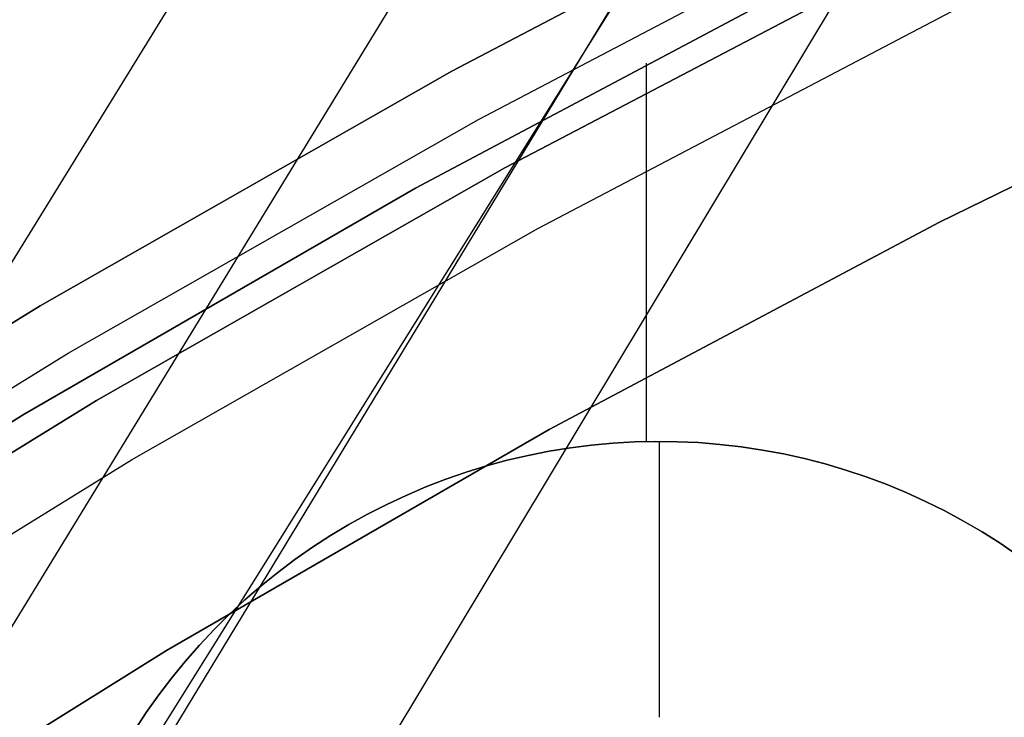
# Model space of a CAD drawing. Header units: millimetres. Extents: x 8926 to 10090, y -5004 to -3986.
# Tile 259 of 272: x 9456 to 9463, y -4271 to -4266. Entities that reach past the tile are written whole.
import ezdxf

# ---------------------------------------------------------------- set-up
doc = ezdxf.new("R2010")
doc.units = ezdxf.units.MM
doc.layers.add('1', color=7, linetype='Continuous')
doc.layers.add('BLANCO METALICO', color=7, linetype='Continuous', true_color=0xededed)

msp = doc.modelspace()

# ---------------------------------------------------------------- linework, layer by layer
at = {"layer": '1', "color": 29, "true_color": 0x4d342b}
for p, q in [((9399.6559, -4358.7969, 59.5522), (9461.2095, -4258.9223, 59.3311)), ((9462.367, -4259.5951, 59.4494), (9401.1851, -4359.6992, 59.5608)), ((9401.4488, -4359.8548, 65.6568), (9463.6077, -4260.3162, 65.6568)), ((9463.5275, -4260.2696, 59.5284), (9442.2899, -4295.3085, 59.5416)), ((9464.6898, -4260.9452, 59.5679), (9447.0345, -4290.3174, 59.5679))]:
    msp.add_line(p, q, dxfattribs=at)
at = {"layer": 'BLANCO METALICO'}
for p, q in [((9459.0512, -4266.2137, 223.5324), (9462.0927, -4264.6174, 223.5324)), ((9462.0927, -4264.6174, 221.9163), (9459.0512, -4266.2137, 221.9163)), ((9462.0927, -4264.6174, 220.4163), (9459.0512, -4266.2137, 220.4163)), ((9459.0512, -4266.2137, 222.7243), (9462.0927, -4264.6174, 222.7243)), ((9459.0512, -4266.2137, 221.1663), (9462.0927, -4264.6174, 221.1663)), ((9459.2432, -4266.5646, 223.5324), (9462.2724, -4264.9748, 223.5324)), ((9462.4522, -4265.3321, 223.5324), (9459.4352, -4266.9155, 223.5324)), ((9459.4352, -4266.9155, 221.9163), (9462.4522, -4265.3321, 221.9163)), ((9462.4522, -4265.3321, 222.7243), (9459.4352, -4266.9155, 222.7243)), ((9459.4352, -4266.9155, 220.4163), (9462.4522, -4265.3321, 220.4163)), ((9461.6776, -4265.5255, 239.5324), (9458.7872, -4267.0624, 239.5324)), ((9458.7872, -4267.0624, 242.0324), (9461.6776, -4265.5255, 242.0324)), ((9461.6776, -4265.5255, 240.7824), (9458.7872, -4267.0624, 240.7824)), ((9461.6776, -4265.5255, 236.5324), (9458.7873, -4267.0624, 236.5324)), ((9458.7873, -4267.0624, 238.0324), (9461.6776, -4265.5255, 238.0324)), ((9459.6752, -4267.3542, 219.1163), (9462.6769, -4265.7788, 219.1163)), ((9459.6752, -4267.3542, 219.9163), (9462.6769, -4265.7788, 219.9163)), ((9462.5857, -4267.3074, 239.5324), (9465.4653, -4265.9027, 239.5324)), ((9465.4653, -4265.9027, 242.0324), (9462.5857, -4267.3074, 242.0324)), ((9462.5857, -4267.3074, 240.7824), (9465.4653, -4265.9027, 240.7824)), ((9460.4628, -4268.4244, 242.0324), (9460.4628, -4266.1557, 242.0324)), ((9460.4628, -4268.8989, 236.5324), (9460.4628, -4266.1557, 236.5324)), ((9456.0667, -4267.914, 223.5324), (9459.0512, -4266.2137, 223.5324)), ((9459.0512, -4266.2137, 221.9163), (9456.0667, -4267.914, 221.9163)), ((9459.0512, -4266.2137, 220.4163), (9456.0667, -4267.914, 220.4163)), ((9456.0667, -4267.914, 222.7243), (9459.0512, -4266.2137, 222.7243)), ((9456.0667, -4267.914, 221.1663), (9459.0512, -4266.2137, 221.1663)), ((9456.2707, -4268.2581, 223.5324), (9459.2432, -4266.5646, 223.5324)), ((9459.4352, -4266.9155, 223.5324), (9456.4747, -4268.6021, 223.5324)), ((9456.4747, -4268.6021, 221.9163), (9459.4352, -4266.9155, 221.9163)), ((9459.4352, -4266.9155, 222.7243), (9456.4747, -4268.6021, 222.7243)), ((9456.4747, -4268.6021, 220.4163), (9459.4352, -4266.9155, 220.4163)), ((9458.7872, -4267.0624, 239.5324), (9455.9522, -4268.6993, 239.5324)), ((9455.9522, -4268.6993, 242.0324), (9458.7872, -4267.0624, 242.0324)), ((9458.7873, -4267.0624, 236.5324), (9455.9522, -4268.6993, 236.5324)), ((9458.7872, -4267.0624, 240.7824), (9455.9522, -4268.6993, 240.7824)), ((9455.9522, -4268.6993, 238.0324), (9458.7873, -4267.0624, 238.0324)), ((9459.7569, -4268.8117, 239.5324), (9462.5857, -4267.3074, 239.5324)), ((9462.5857, -4267.3074, 242.0324), (9459.7569, -4268.8117, 242.0324)), ((9459.7569, -4268.8117, 240.7824), (9462.5857, -4267.3074, 240.7824)), ((9456.7296, -4269.0323, 219.1163), (9459.6752, -4267.3542, 219.1163)), ((9456.7296, -4269.0323, 219.9163), (9459.6752, -4267.3542, 219.9163)), ((9457.3626, -4267.8685, 239.5324), (9457.3626, -4267.8685, 242.0324)), ((9457.3626, -4267.8685, 236.5324), (9457.3626, -4267.8685, 239.5324)), ((9453.1427, -4269.7163, 223.5324), (9456.0667, -4267.914, 223.5324)), ((9456.0667, -4267.914, 221.9163), (9453.1427, -4269.7163, 221.9163)), ((9456.0667, -4267.914, 220.4163), (9453.1427, -4269.7163, 220.4163)), ((9453.1427, -4269.7163, 222.7243), (9456.0667, -4267.914, 222.7243)), ((9453.1427, -4269.7163, 221.1663), (9456.0667, -4267.914, 221.1663)), ((9453.3584, -4270.0531, 223.5324), (9456.2707, -4268.2581, 223.5324)), ((9456.4747, -4268.6021, 223.5324), (9453.5741, -4270.3899, 223.5324)), ((9453.5741, -4270.3899, 221.9163), (9456.4747, -4268.6021, 221.9163)), ((9456.4747, -4268.6021, 222.7243), (9453.5741, -4270.3899, 222.7243)), ((9453.5741, -4270.3899, 220.4163), (9456.4747, -4268.6021, 220.4163)), ((9455.9522, -4268.6993, 239.5324), (9453.1759, -4270.4339, 239.5324)), ((9453.1759, -4270.4339, 242.0324), (9455.9522, -4268.6993, 242.0324)), ((9455.9522, -4268.6993, 236.5324), (9453.1759, -4270.4339, 236.5324)), ((9455.9522, -4268.6993, 240.7824), (9453.1759, -4270.4339, 240.7824)), ((9453.1759, -4270.4339, 238.0324), (9455.9522, -4268.6993, 238.0324)), ((9456.9822, -4270.4136, 239.5324), (9459.7569, -4268.8117, 239.5324)), ((9459.7569, -4268.8117, 242.0324), (9456.9822, -4270.4136, 242.0324)), ((9456.9822, -4270.4136, 240.7824), (9459.7569, -4268.8117, 240.7824)), ((9459.91, -4268.9444, 236.5324), (9459.7566, -4268.9693, 236.5324)), ((9459.91, -4268.9444, 226.5324), (9459.7566, -4268.9693, 226.5324)), ((9459.7566, -4268.9693, 231.5324), (9459.91, -4268.9444, 231.5324)), ((9460.0641, -4268.9248, 236.5324), (9459.91, -4268.9444, 236.5324)), ((9460.0641, -4268.9248, 226.5324), (9459.91, -4268.9444, 226.5324)), ((9459.91, -4268.9444, 231.5324), (9460.0641, -4268.9248, 231.5324)), ((9460.2187, -4268.9105, 236.5324), (9460.0641, -4268.9248, 236.5324)), ((9460.2187, -4268.9105, 226.5324), (9460.0641, -4268.9248, 226.5324)), ((9460.0641, -4268.9248, 231.5324), (9460.2187, -4268.9105, 231.5324)), ((9460.3738, -4268.9016, 236.5324), (9460.2187, -4268.9105, 236.5324)), ((9460.3738, -4268.9016, 226.5324), (9460.2187, -4268.9105, 226.5324)), ((9460.2187, -4268.9105, 231.5324), (9460.3738, -4268.9016, 231.5324)), ((9460.5291, -4268.898, 236.5324), (9460.3738, -4268.9016, 236.5324)), ((9460.5291, -4268.898, 226.5324), (9460.3738, -4268.9016, 226.5324)), ((9460.3738, -4268.9016, 231.5324), (9460.5291, -4268.898, 231.5324)), ((9460.6845, -4268.8998, 236.5324), (9460.5291, -4268.898, 236.5324)), ((9460.6845, -4268.8998, 226.5324), (9460.5291, -4268.898, 226.5324)), ((9460.5291, -4268.898, 231.5324), (9460.6845, -4268.8998, 231.5324)), ((9460.555, -4270.898, 226.5324), (9460.555, -4268.898, 226.5324)), ((9460.8397, -4268.907, 236.5324), (9460.6845, -4268.8998, 236.5324)), ((9460.8397, -4268.907, 226.5324), (9460.6845, -4268.8998, 226.5324)), ((9460.6845, -4268.8998, 231.5324), (9460.8397, -4268.907, 231.5324)), ((9460.9945, -4268.9195, 236.5324), (9460.8397, -4268.907, 236.5324)), ((9460.9945, -4268.9195, 226.5324), (9460.8397, -4268.907, 226.5324)), ((9460.8397, -4268.907, 231.5324), (9460.9945, -4268.9195, 231.5324)), ((9461.1488, -4268.9373, 236.5324), (9460.9945, -4268.9195, 236.5324)), ((9461.1488, -4268.9373, 226.5324), (9460.9945, -4268.9195, 226.5324)), ((9460.9945, -4268.9195, 231.5324), (9461.1488, -4268.9373, 231.5324)), ((9461.3024, -4268.9605, 236.5324), (9461.1488, -4268.9373, 236.5324)), ((9461.3024, -4268.9605, 226.5324), (9461.1488, -4268.9373, 226.5324)), ((9461.1488, -4268.9373, 231.5324), (9461.3024, -4268.9605, 231.5324)), ((9459.6042, -4268.9995, 236.5324), (9459.453, -4269.035, 236.5324)), ((9459.6042, -4268.9995, 226.5324), (9459.453, -4269.035, 226.5324)), ((9459.453, -4269.035, 231.5324), (9459.6042, -4268.9995, 231.5324)), ((9459.7566, -4268.9693, 236.5324), (9459.6042, -4268.9995, 236.5324)), ((9459.7566, -4268.9693, 226.5324), (9459.6042, -4268.9995, 226.5324)), ((9459.6042, -4268.9995, 231.5324), (9459.7566, -4268.9693, 231.5324)), ((9461.4551, -4268.9889, 236.5324), (9461.3024, -4268.9605, 236.5324)), ((9461.4551, -4268.9889, 226.5324), (9461.3024, -4268.9605, 226.5324)), ((9461.3024, -4268.9605, 231.5324), (9461.4551, -4268.9889, 231.5324)), ((9461.6068, -4269.0226, 236.5324), (9461.4551, -4268.9889, 236.5324)), ((9461.6068, -4269.0226, 226.5324), (9461.4551, -4268.9889, 226.5324)), ((9461.4551, -4268.9889, 231.5324), (9461.6068, -4269.0226, 231.5324)), ((9461.7572, -4269.0615, 236.5324), (9461.6068, -4269.0226, 236.5324)), ((9461.7572, -4269.0615, 226.5324), (9461.6068, -4269.0226, 226.5324)), ((9461.6068, -4269.0226, 231.5324), (9461.7572, -4269.0615, 231.5324)), ((9453.8438, -4270.811, 219.1163), (9456.7296, -4269.0323, 219.1163)), ((9453.8438, -4270.811, 219.9163), (9456.7296, -4269.0323, 219.9163)), ((9459.303, -4269.0756, 236.5324), (9459.1546, -4269.1214, 236.5324)), ((9459.303, -4269.0756, 226.5324), (9459.1546, -4269.1214, 226.5324)), ((9459.1546, -4269.1214, 231.5324), (9459.303, -4269.0756, 231.5324)), ((9459.453, -4269.035, 236.5324), (9459.303, -4269.0756, 236.5324)), ((9459.453, -4269.035, 226.5324), (9459.303, -4269.0756, 226.5324)), ((9459.303, -4269.0756, 231.5324), (9459.453, -4269.035, 231.5324)), ((9461.9061, -4269.1056, 236.5324), (9461.7572, -4269.0615, 236.5324)), ((9461.9061, -4269.1056, 226.5324), (9461.7572, -4269.0615, 226.5324)), ((9461.7572, -4269.0615, 231.5324), (9461.9061, -4269.1056, 231.5324)), ((9459.1546, -4269.1214, 236.5324), (9459.0078, -4269.1723, 236.5324)), ((9459.1546, -4269.1214, 226.5324), (9459.0078, -4269.1723, 226.5324)), ((9459.0078, -4269.1723, 231.5324), (9459.1546, -4269.1214, 231.5324)), ((9462.0535, -4269.1548, 236.5324), (9461.9061, -4269.1056, 236.5324)), ((9462.0535, -4269.1548, 226.5324), (9461.9061, -4269.1056, 226.5324)), ((9461.9061, -4269.1056, 231.5324), (9462.0535, -4269.1548, 231.5324)), ((9462.1991, -4269.209, 236.5324), (9462.0535, -4269.1548, 236.5324)), ((9462.1991, -4269.209, 226.5324), (9462.0535, -4269.1548, 226.5324)), ((9462.0535, -4269.1548, 231.5324), (9462.1991, -4269.209, 231.5324)), ((9458.8629, -4269.2282, 236.5324), (9458.72, -4269.2891, 236.5324)), ((9458.8629, -4269.2282, 226.5324), (9458.72, -4269.2891, 226.5324)), ((9458.72, -4269.2891, 231.5324), (9458.8629, -4269.2282, 231.5324)), ((9459.0078, -4269.1723, 236.5324), (9458.8629, -4269.2282, 236.5324)), ((9459.0078, -4269.1723, 226.5324), (9458.8629, -4269.2282, 226.5324)), ((9458.8629, -4269.2282, 231.5324), (9459.0078, -4269.1723, 231.5324)), ((9462.3427, -4269.2683, 236.5324), (9462.1991, -4269.209, 236.5324)), ((9462.3427, -4269.2683, 226.5324), (9462.1991, -4269.209, 226.5324)), ((9462.1991, -4269.209, 231.5324), (9462.3427, -4269.2683, 231.5324)), ((9458.72, -4269.2891, 236.5324), (9458.5793, -4269.3549, 236.5324)), ((9458.72, -4269.2891, 226.5324), (9458.5793, -4269.3549, 226.5324)), ((9458.5793, -4269.3549, 231.5324), (9458.72, -4269.2891, 231.5324)), ((9462.4841, -4269.3324, 236.5324), (9462.3427, -4269.2683, 236.5324)), ((9462.4841, -4269.3324, 226.5324), (9462.3427, -4269.2683, 226.5324)), ((9462.3427, -4269.2683, 231.5324), (9462.4841, -4269.3324, 231.5324)), ((9458.5793, -4269.3549, 236.5324), (9458.4409, -4269.4255, 236.5324)), ((9458.5793, -4269.3549, 226.5324), (9458.4409, -4269.4255, 226.5324)), ((9458.4409, -4269.4255, 231.5324), (9458.5793, -4269.3549, 231.5324)), ((9462.6233, -4269.4014, 236.5324), (9462.4841, -4269.3324, 236.5324)), ((9462.6233, -4269.4014, 226.5324), (9462.4841, -4269.3324, 226.5324)), ((9462.4841, -4269.3324, 231.5324), (9462.6233, -4269.4014, 231.5324)), ((9458.4409, -4269.4255, 236.5324), (9458.305, -4269.5008, 236.5324)), ((9458.4409, -4269.4255, 226.5324), (9458.305, -4269.5008, 226.5324)), ((9458.305, -4269.5008, 231.5324), (9458.4409, -4269.4255, 231.5324)), ((9462.76, -4269.4752, 236.5324), (9462.6233, -4269.4014, 236.5324)), ((9462.76, -4269.4752, 226.5324), (9462.6233, -4269.4014, 226.5324)), ((9462.6233, -4269.4014, 231.5324), (9462.76, -4269.4752, 231.5324)), ((9458.1719, -4269.5808, 236.5324), (9458.305, -4269.5008, 236.5324)), ((9458.305, -4269.5008, 226.5324), (9458.1719, -4269.5808, 226.5324)), ((9458.1719, -4269.5808, 231.5324), (9458.305, -4269.5008, 231.5324)), ((9458.305, -4269.5008, 236.5324), (9458.305, -4269.5008, 226.5324)), ((9462.8941, -4269.5537, 236.5324), (9462.76, -4269.4752, 236.5324)), ((9462.8941, -4269.5537, 226.5324), (9462.76, -4269.4752, 226.5324)), ((9462.76, -4269.4752, 231.5324), (9462.8941, -4269.5537, 231.5324)), ((9458.0415, -4269.6654, 236.5324), (9458.1719, -4269.5808, 236.5324)), ((9458.1719, -4269.5808, 226.5324), (9458.0415, -4269.6654, 226.5324)), ((9458.0415, -4269.6654, 231.5324), (9458.1719, -4269.5808, 231.5324)), ((9463.0254, -4269.6367, 236.5324), (9462.8941, -4269.5537, 236.5324)), ((9463.0254, -4269.6367, 226.5324), (9462.8941, -4269.5537, 226.5324)), ((9462.8941, -4269.5537, 231.5324), (9463.0254, -4269.6367, 231.5324)), ((9457.9142, -4269.7543, 236.5324), (9458.0415, -4269.6654, 236.5324)), ((9458.0415, -4269.6654, 226.5324), (9457.9142, -4269.7543, 226.5324)), ((9457.9142, -4269.7543, 231.5324), (9458.0415, -4269.6654, 231.5324)), ((9458.3626, -4269.6005, 239.5324), (9458.3626, -4269.6005, 242.0324)), ((9463.1538, -4269.7242, 236.5324), (9463.0254, -4269.6367, 236.5324)), ((9463.1538, -4269.7242, 226.5324), (9463.0254, -4269.6367, 226.5324)), ((9463.0254, -4269.6367, 231.5324), (9463.1538, -4269.7242, 231.5324)), ((9457.79, -4269.8477, 236.5324), (9457.9142, -4269.7543, 236.5324)), ((9457.9142, -4269.7543, 226.5324), (9457.79, -4269.8477, 226.5324)), ((9457.79, -4269.8477, 231.5324), (9457.9142, -4269.7543, 231.5324)), ((9457.6691, -4269.9452, 236.5324), (9457.79, -4269.8477, 236.5324)), ((9457.79, -4269.8477, 226.5324), (9457.6691, -4269.9452, 226.5324)), ((9457.6691, -4269.9452, 231.5324), (9457.79, -4269.8477, 231.5324)), ((9457.5516, -4270.0469, 236.5324), (9457.6691, -4269.9452, 236.5324)), ((9457.6691, -4269.9452, 226.5324), (9457.5516, -4270.0469, 226.5324)), ((9457.5516, -4270.0469, 231.5324), (9457.6691, -4269.9452, 231.5324)), ((9457.4378, -4270.1525, 236.5324), (9457.5516, -4270.0469, 236.5324)), ((9457.5516, -4270.0469, 226.5324), (9457.4378, -4270.1525, 226.5324)), ((9457.4378, -4270.1525, 231.5324), (9457.5516, -4270.0469, 231.5324)), ((9457.3276, -4270.2621, 236.5324), (9457.4378, -4270.1525, 236.5324)), ((9457.4378, -4270.1525, 226.5324), (9457.3276, -4270.2621, 226.5324)), ((9457.3276, -4270.2621, 231.5324), (9457.4378, -4270.1525, 231.5324)), ((9457.2213, -4270.3753, 236.5324), (9457.3276, -4270.2621, 236.5324)), ((9457.3276, -4270.2621, 226.5324), (9457.2213, -4270.3753, 226.5324)), ((9457.2213, -4270.3753, 231.5324), (9457.3276, -4270.2621, 231.5324)), ((9457.1189, -4270.4922, 236.5324), (9457.2213, -4270.3753, 236.5324)), ((9457.2213, -4270.3753, 226.5324), (9457.1189, -4270.4922, 226.5324)), ((9457.1189, -4270.4922, 231.5324), (9457.2213, -4270.3753, 231.5324)), ((9454.2651, -4272.1113, 239.5324), (9456.9822, -4270.4136, 239.5324)), ((9456.9822, -4270.4136, 242.0324), (9454.2651, -4272.1113, 242.0324)), ((9454.2651, -4272.1113, 240.7824), (9456.9822, -4270.4136, 240.7824)), ((9457.0207, -4270.6125, 236.5324), (9457.1189, -4270.4922, 236.5324)), ((9457.1189, -4270.4922, 226.5324), (9457.0207, -4270.6125, 226.5324)), ((9457.0207, -4270.6125, 231.5324), (9457.1189, -4270.4922, 231.5324)), ((9456.9267, -4270.7362, 236.5324), (9457.0207, -4270.6125, 236.5324)), ((9457.0207, -4270.6125, 226.5324), (9456.9267, -4270.7362, 226.5324)), ((9456.9267, -4270.7362, 231.5324), (9457.0207, -4270.6125, 231.5324)), ((9456.837, -4270.863, 236.5324), (9456.9267, -4270.7362, 236.5324)), ((9456.9267, -4270.7362, 226.5324), (9456.837, -4270.863, 226.5324)), ((9456.837, -4270.863, 231.5324), (9456.9267, -4270.7362, 231.5324)), ((9456.7517, -4270.9929, 236.5324), (9456.837, -4270.863, 236.5324)), ((9456.837, -4270.863, 226.5324), (9456.7517, -4270.9929, 226.5324)), ((9456.7517, -4270.9929, 231.5324), (9456.837, -4270.863, 231.5324))]:
    msp.add_line(p, q, dxfattribs=at)

doc.saveas('drawing.dxf')
